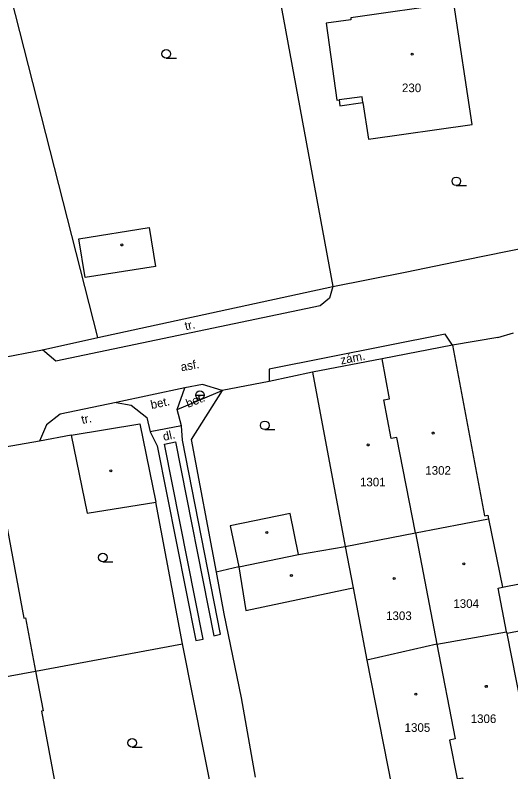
# Model space of a CAD drawing. Extents: x -794191 to -788944, y -1117087 to -1105044.
# Drawn here: x -791927.9 to -791884.8, y -1109920.3 to -1109854.4 of the extents above; entities that cross this region are included whole.
import ezdxf

# ---------------------------------------------------------------- set-up
doc = ezdxf.new("R2010")
doc.units = 0
for name, color, linetype in [('Doplněk polohopisu', 7, 'Continuous'), ('Doplňkové značky', 7, 'Continuous'), ('Hranice - ploty_ zdi', 7, 'Continuous'), ('Komunikace', 7, 'Continuous'), ('Pomocné popisy', 7, 'Continuous'), ('Stavební objekty', 7, 'Continuous'), ('Značky druhů budov', 7, 'Continuous'), ('Značky druhů pozemků', 7, 'Continuous'), ('Čísla popisná', 7, 'Continuous')]:
    doc.layers.add(name, color=color, linetype=linetype)

msp = doc.modelspace()

# ---------------------------------------------------------------- linework, layer by layer
at = {"layer": 'Doplněk polohopisu'}
msp.add_line((-791913.43, -1109890.16), (-791916.15, -1109890.67), dxfattribs=at)
at = {"layer": 'Doplňkové značky'}
msp.add_line((-791912.195, -1109887.48), (-791911.445, -1109887.48), dxfattribs=at)
msp.add_circle((-791911.82, -1109887.48), 0.375, dxfattribs=at)
at = {"layer": 'Hranice - ploty_ zdi'}
for p, q in [((-791907.45, -1109839.02), (-791900.25, -1109878.03)), ((-791920.7, -1109882.47), (-791929.56, -1109847.66)), ((-791888.78, -1109875.69), (-791880.22, -1109873.99)), ((-791893.98, -1109876.78), (-791888.78, -1109875.69)), ((-791900.25, -1109878.03), (-791893.98, -1109876.78)), ((-791920.7, -1109882.47), (-791900.25, -1109878.03)), ((-791925.52, -1109883.53), (-791920.7, -1109882.47)), ((-791885.91, -1109882.45), (-791889.84, -1109883.13)), ((-791885.91, -1109882.45), (-791884.55, -1109882.05)), ((-791930.19, -1109884.42), (-791925.52, -1109883.53)), ((-791902.03, -1109885.48), (-791905.81, -1109886.29)), ((-791905.81, -1109886.29), (-791909.89, -1109887.09)), ((-791925.77, -1109891.48), (-791929.91, -1109892.2)), ((-791913.34, -1109909.14), (-791915.67, -1109896.79)), ((-791908.45, -1109902.43), (-791910.41, -1109902.9)), ((-791910.41, -1109902.9), (-791909.75, -1109906.53)), ((-791909.75, -1109906.53), (-791908.24, -1109913.84)), ((-791926.12, -1109911.51), (-791913.34, -1109909.14)), ((-791908.24, -1109913.84), (-791907.01, -1109920.72))]:
    msp.add_line(p, q, dxfattribs=at)
for points in [[(-791909.89, -1109887.09), (-791912.59, -1109891.34), (-791910.41, -1109902.9)], [(-791923.03, -1109890.96), (-791925.77, -1109891.48)], [(-791909.64, -1109927.81), (-791913.34, -1109909.14)]]:
    msp.add_lwpolyline(points, dxfattribs=at)
at = {"layer": 'Komunikace'}
for p, q in [((-791913.81, -1109888.73), (-791913.14, -1109886.85)), ((-791913.81, -1109888.73), (-791909.89, -1109887.09)), ((-791911.53, -1109908.73), (-791914.91, -1109891.75))]:
    msp.add_line(p, q, dxfattribs=at)
for points in [[(-791900.25, -1109878.03), (-791900.56, -1109879.03), (-791901.36, -1109879.72), (-791924.36, -1109884.51), (-791925.52, -1109883.53)], [(-791889.84, -1109883.13), (-791890.49, -1109882.18), (-791905.8, -1109885.22), (-791905.81, -1109886.29)], [(-791909.89, -1109887.09), (-791911.61, -1109886.55), (-791913.14, -1109886.85), (-791919.1, -1109888.12)], [(-791919.1, -1109888.12), (-791923.98, -1109889.15), (-791925.16, -1109890.08), (-791925.77, -1109891.48)], [(-791919.1, -1109888.12), (-791917.81, -1109888.35), (-791916.45, -1109889.44), (-791916.15, -1109890.67)], [(-791913.43, -1109890.16), (-791913.81, -1109888.73)], [(-791910.03, -1109908.28), (-791913.33, -1109891.4), (-791913.43, -1109890.16)], [(-791916.15, -1109890.67), (-791915.54, -1109891.88), (-791912.17, -1109908.85), (-791911.53, -1109908.73)], [(-791914.91, -1109891.75), (-791913.95, -1109891.56), (-791910.61, -1109908.44), (-791910.03, -1109908.28)]]:
    msp.add_lwpolyline(points, dxfattribs=at)
at = {"layer": 'Stavební objekty'}
for p, q in [((-791922.35, -1109873.87), (-791916.24, -1109872.89)), ((-791916.24, -1109872.89), (-791915.69, -1109876.27)), ((-791921.8, -1109877.25), (-791922.35, -1109873.87)), ((-791915.69, -1109876.27), (-791921.8, -1109877.25)), ((-791889.84, -1109883.13), (-791887.07, -1109897.99)), ((-791923.03, -1109890.96), (-791917.06, -1109889.99)), ((-791917.06, -1109889.99), (-791915.67, -1109896.79)), ((-791923.03, -1109890.96), (-791921.64, -1109897.76)), ((-791929.91, -1109892.2), (-791927.14, -1109906.9)), ((-791921.64, -1109897.76), (-791915.67, -1109896.79)), ((-791903.24, -1109901.35), (-791903.98, -1109897.78)), ((-791887.07, -1109897.99), (-791886.79, -1109897.94)), ((-791893.08, -1109899.47), (-791891.21, -1109909.16)), ((-791903.24, -1109901.35), (-791899.18, -1109900.66)), ((-791885.89, -1109904.29), (-791885.51, -1109904.21)), ((-791927.14, -1109906.9), (-791926.99, -1109906.87)), ((-791926.99, -1109906.87), (-791926.12, -1109911.51)), ((-791891.21, -1109909.16), (-791885.14, -1109908.08)), ((-791891.21, -1109909.16), (-791897.3, -1109910.54)), ((-791932.4, -1109912.67), (-791926.12, -1109911.51)), ((-791926.12, -1109911.51), (-791925.47, -1109914.95)), ((-791925.47, -1109914.95), (-791925.61, -1109914.98)), ((-791925.61, -1109914.98), (-791922.68, -1109930.52))]:
    msp.add_line(p, q, dxfattribs=at)
for points in [[(-791889.75, -1109853.36), (-791898.71, -1109854.64), (-791898.69, -1109854.8), (-791900.83, -1109855.11), (-791899.91, -1109861.82), (-791899.71, -1109861.79), (-791899.64, -1109862.29), (-791897.64, -1109862.01), (-791897.71, -1109861.52)], [(-791897.64, -1109862.01), (-791897.16, -1109865.19), (-791888.13, -1109863.92), (-791889.75, -1109853.36)], [(-791897.71, -1109861.52), (-791899.71, -1109861.79)], [(-791889.84, -1109883.13), (-791895.98, -1109884.31), (-791902.03, -1109885.48)], [(-791893.08, -1109899.47), (-791894.7, -1109891.16), (-791895.19, -1109891.26), (-791895.82, -1109887.9), (-791895.33, -1109887.81), (-791895.98, -1109884.31)], [(-791902.03, -1109885.48), (-791899.18, -1109900.66), (-791898.5, -1109904.25), (-791897.3, -1109910.54), (-791894.43, -1109925.13)], [(-791903.98, -1109897.78), (-791909.19, -1109898.86), (-791908.45, -1109902.43), (-791903.24, -1109901.35)], [(-791899.18, -1109900.66), (-791893.08, -1109899.47), (-791886.73, -1109898.24)], [(-791886.79, -1109897.94), (-791886.73, -1109898.24), (-791885.51, -1109904.21)], [(-791908.45, -1109902.43), (-791907.84, -1109906.23), (-791898.77, -1109904.31), (-791898.5, -1109904.25)], [(-791885.51, -1109904.21), (-791876.47, -1109902.43), (-791875.76, -1109906.39), (-791885.11, -1109908.23)], [(-791883.48, -1109916.48), (-791885.11, -1109908.23), (-791885.14, -1109908.08), (-791885.89, -1109904.29)], [(-791891.21, -1109909.16), (-791889.61, -1109917.4), (-791890.1, -1109917.5), (-791889.46, -1109920.87), (-791888.97, -1109920.78), (-791888.36, -1109923.97)]]:
    msp.add_lwpolyline(points, dxfattribs=at)
at = {"layer": 'Značky druhů budov'}
for centre in [(-791893.36, -1109857.8), (-791918.62, -1109874.41), (-791891.53, -1109890.78), (-791897.19, -1109891.82), (-791919.57, -1109894.07), (-791906.01, -1109899.43), (-791888.87, -1109902.16), (-791903.87, -1109903.18), (-791894.92, -1109903.44), (-791886.91, -1109912.83), (-791893.05, -1109913.52)]:
    msp.add_circle(centre, 0.0875, dxfattribs=at)
at = {"layer": 'Značky druhů pozemků'}
for p, q in [((-791914.75, -1109858.155), (-791913.875, -1109858.155)), ((-791889.52, -1109869.245), (-791888.645, -1109869.245)), ((-791906.19, -1109890.485), (-791905.315, -1109890.485)), ((-791920.27, -1109901.995), (-791919.395, -1109901.995)), ((-791917.71, -1109918.125), (-791916.835, -1109918.125))]:
    msp.add_line(p, q, dxfattribs=at)
for centre in [(-791914.75, -1109857.78), (-791889.52, -1109868.87), (-791906.19, -1109890.11), (-791920.27, -1109901.62), (-791917.71, -1109917.75)]:
    msp.add_circle(centre, 0.375, dxfattribs=at)

# ---------------------------------------------------------------- texts
at = {"layer": 'Pomocné popisy'}
for s, rotation, p in [('tr.', 11.76431, (-791913.06, -1109881.84)), ('asf.', 10.24694, (-791913.43, -1109885.41)), ('zám.', 11.23074, (-791899.53, -1109884.82)), ('bet.', 12.02909, (-791916.03, -1109888.698)), ('bet.', 21.97895, (-791912.86, -1109888.6)), ('tr.', 11.91824, (-791922.06, -1109890)), ('dl.', 12.60861, (-791914.96, -1109891.468))]:
    msp.add_text(s, height=0.75, rotation=rotation, dxfattribs=at).set_placement(p)
at = {"layer": 'Čísla popisná'}
for s, p in [('230', (-791894.25, -1109861.11)), ('1302', (-791892.22, -1109894.41)), ('1301', (-791897.9, -1109895.42)), ('1304', (-791889.78, -1109906)), ('1303', (-791895.63, -1109907.06)), ('1306', (-791888.27, -1109916.02)), ('1305', (-791894.02, -1109916.79))]:
    msp.add_text(s, height=0.75, dxfattribs=at).set_placement(p)

doc.saveas('drawing.dxf')
